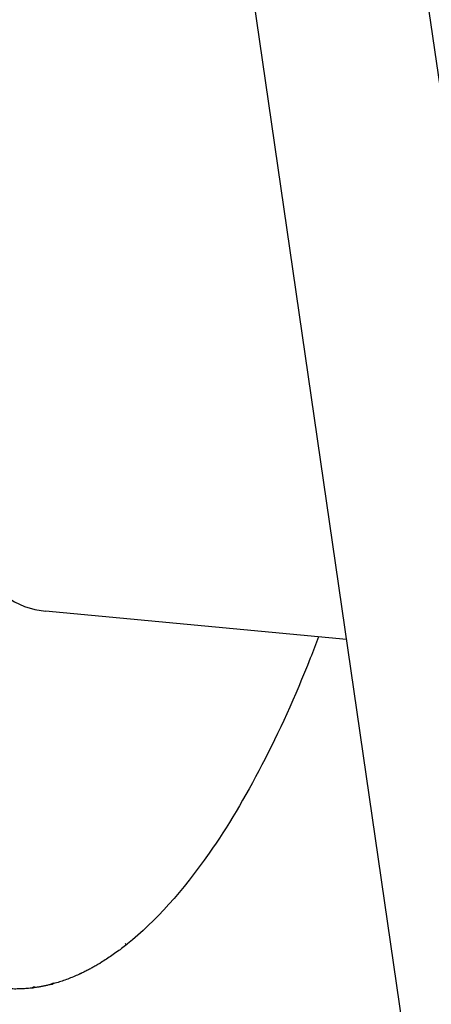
# Model space of a CAD drawing. Header units: inches. Extents: x 36 to 1719, y -84 to 1122.
# Tile 456 of 550: x 658.443 to 658.985, y 803.572 to 804.869. Entities that reach past the tile are written whole.
import ezdxf

# ---------------------------------------------------------------- set-up
doc = ezdxf.new("R2010")
doc.units = ezdxf.units.IN
doc.header["$LTSCALE"] = 48
doc.header["$MEASUREMENT"] = 0
doc.layers.add('Dimension (ANSI)', color=7, linetype='Continuous', lineweight=25)
doc.layers.add('Visible (ANSI)', color=7, linetype='Continuous', lineweight=30)
doc.styles.add('Note Text (ANSI)', font='tahoma.ttf')
doc.dimstyles.new('Architectural (ANSI)', dxfattribs={"dimscale": 48, "dimtxt": 0.125, "dimasz": 0.098425, "dimexe": 0.125, "dimexo": 0.0625, "dimgap": 0.031496, "dimtad": 0, "dimtih": 1, "dimtoh": 1, "dimdec": 4, "dimrnd": 1e-08, "dimzin": 3, "dimdsep": 46, "dimlunit": 4, "dimtxsty": 'Note Text (ANSI)', "dimcen": 0.09, "dimdle": 0.393701, "dimclrd": 256, "dimclre": 256, "dimclrt": 256, "dimadec": 0, "dimazin": 3, "dimtfac": 0.96, "dimtofl": 0, "dimtmove": 0, "dimatfit": 3, "dimfxl": 1, "dimfrac": 2, "dimtolj": 1, "dimtzin": 12, "dimlwd": -1, "dimlwe": -1, "dimarcsym": 0})

# ---------------------------------------------------------------- blocks, each defined once
blk = doc.blocks.new('*D22')
at = {"layer": 'Defpoints', "color": 0, "transparency": 16777216}
for p in [(711.0142, 998.5529), (618.7408, 762.9914), (748.9177, 762.9914)]:
    blk.add_point(p, dxfattribs=at)
at = {"layer": 'Dimension (ANSI)', "transparency": 16777216}
for p, q in [((708.0142, 998.5529), (612.7408, 998.5529)), ((618.7408, 993.8285), (618.7408, 898.0717)), ((618.7408, 767.7158), (618.7408, 887.4726)), ((745.9177, 762.9914), (612.7408, 762.9914))]:
    blk.add_line(p, q, dxfattribs=at)
for points in [[(617.9534, 993.8285), (619.5282, 993.8285), (618.7408, 998.5529)], [(617.9534, 767.7158), (619.5282, 767.7158), (618.7408, 762.9914)]]:
    blk.add_solid(points, dxfattribs=at)
at = {"layer": 'Dimension (ANSI)', "transparency": 16777216, "insert": (599.0182, 896.5599), "char_height": 6, "attachment_point": 1, "style": 'Note Text (ANSI)'}
blk.add_mtext('\\A1;19\'-7 9/16"', dxfattribs=at)

msp = doc.modelspace()

# ---------------------------------------------------------------- linework, layer by layer
at = {"layer": 'Visible (ANSI)'}
for p, q in [((658.98512, 803.28258), (658.52459, 806.46451)), ((659.21689, 803.26083), (658.75636, 806.44276)), ((658.87367, 804.0526), (658.47732, 804.08979))]:
    msp.add_line(p, q, dxfattribs=at)
for centre, major_axis, ratio, start_param, end_param in [((658.54739, 804.83651), (-0.07006, -0.74672), 0.3645925, 3.1415927, 6.2831853), ((658.55215, 804.34046), (-0.12988, -0.7428), 0.4444236, 0.4651734, 0.4676665), ((658.43397, 804.25777), (0.02575, -0.65902), 0.5135716, 0.268495, 0.2730917), ((658.5243, 804.30527), (-0.10997, -0.71111), 0.4745369, 0.3092685, 0.3138666), ((658.49573, 804.27971), (-0.08016, -0.68552), 0.5006934, 0.1320508, 0.1366485), ((658.40639, 804.2632), (0.06091, -0.6667), 0.4810565, 0.0634364, 0.0680332)]:
    msp.add_ellipse(centre, major_axis=major_axis, ratio=ratio, start_param=start_param, end_param=end_param, dxfattribs=at)
for points, knots in [([(658.83683, 804.05605), (658.83322, 804.04653), (658.82957, 804.03711), (658.78574, 803.92685), (658.7407, 803.83984), (658.65813, 803.72128), (658.62196, 803.68101), (658.58503, 803.65139)], [6.0523651, 6.0523651, 6.0523651, 6.0523651, 6.08199207, 6.08199207, 6.40374872, 6.40374872, 6.63681696, 6.63681696, 6.63681696, 6.63681696]), ([(658.58416, 803.65069), (658.58182, 803.64883), (658.57948, 803.64701), (658.5748, 803.64346), (658.57245, 803.64172), (658.56775, 803.63834), (658.5654, 803.63669), (658.5607, 803.63348), (658.55834, 803.63192), (658.55362, 803.62888), (658.55126, 803.62741), (658.5489, 803.62598)], [0.355461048, 0.355461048, 0.355461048, 0.355461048, 0.370200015, 0.370200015, 0.384938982, 0.384938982, 0.399677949, 0.399677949, 0.414416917, 0.414416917, 0.429155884, 0.429155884, 0.429155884, 0.429155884]), ([(658.58201, 803.65204), (658.58273, 803.65148), (658.5835, 803.65114), (658.5844, 803.65108), (658.58475, 803.65118), (658.58504, 803.6514)], [0, 0, 0, 0, 0.015156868, 0.015156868, 0.025145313, 0.025145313, 0.025145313, 0.025145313]), ([(658.54713, 803.62492), (658.54553, 803.62397), (658.54393, 803.62303), (658.54073, 803.62121), (658.53913, 803.62032), (658.53593, 803.61857), (658.53432, 803.61772), (658.53112, 803.61606), (658.52951, 803.61525), (658.5263, 803.61367), (658.5247, 803.6129), (658.52309, 803.61215)], [0.432834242, 0.432834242, 0.432834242, 0.432834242, 0.442797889, 0.442797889, 0.452761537, 0.452761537, 0.462725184, 0.462725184, 0.472688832, 0.472688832, 0.48265248, 0.48265248, 0.48265248, 0.48265248]), ([(658.52128, 803.61132), (658.51884, 803.6102), (658.5164, 803.60913), (658.51151, 803.6071), (658.50907, 803.60612), (658.50418, 803.60428), (658.50174, 803.6034), (658.49685, 803.60175), (658.4944, 803.60097), (658.48951, 803.59951), (658.48706, 803.59882), (658.48461, 803.59819)], [0.486391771, 0.486391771, 0.486391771, 0.486391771, 0.501516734, 0.501516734, 0.516641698, 0.516641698, 0.531766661, 0.531766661, 0.546891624, 0.546891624, 0.562016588, 0.562016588, 0.562016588, 0.562016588]), ([(658.5222, 803.61197), (658.52242, 803.61197), (658.52263, 803.61199), (658.52319, 803.61216), (658.52357, 803.61242), (658.52388, 803.61279)], [0.010184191, 0.010184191, 0.010184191, 0.010184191, 0.015156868, 0.015156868, 0.025145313, 0.025145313, 0.025145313, 0.025145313]), ([(658.45888, 803.59333), (658.45636, 803.59303), (658.45385, 803.59279), (658.44882, 803.5924), (658.44631, 803.59227), (658.4413, 803.59209), (658.43879, 803.59206), (658.43379, 803.5921), (658.4313, 803.59218), (658.42631, 803.59243), (658.42383, 803.59261), (658.42134, 803.59284)], [0.615097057, 0.615097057, 0.615097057, 0.615097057, 0.630697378, 0.630697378, 0.646297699, 0.646297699, 0.66189802, 0.66189802, 0.677498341, 0.677498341, 0.693098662, 0.693098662, 0.693098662, 0.693098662]), ([(658.46146, 803.59488), (658.46105, 803.59441), (658.46061, 803.59402), (658.45979, 803.59355), (658.45934, 803.5934), (658.45888, 803.59334)], [0.15981607, 0.15981607, 0.15981607, 0.15981607, 0.167946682, 0.167946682, 0.175997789, 0.175997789, 0.175997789, 0.175997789]), ([(658.45989, 803.59362), (658.46059, 803.59348), (658.46135, 803.5936), (658.46232, 803.5942), (658.46272, 803.59461), (658.46308, 803.59512)], [0.000786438, 0.000786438, 0.000786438, 0.000786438, 0.015156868, 0.015156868, 0.025145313, 0.025145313, 0.025145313, 0.025145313]), ([(658.48261, 803.59768), (658.48116, 803.59732), (658.47971, 803.59698), (658.47681, 803.59633), (658.47536, 803.59602), (658.47245, 803.59544), (658.471, 803.59516), (658.4681, 803.59465), (658.46666, 803.59441), (658.46376, 803.59397), (658.46231, 803.59376), (658.46086, 803.59358)], [0.566141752, 0.566141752, 0.566141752, 0.566141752, 0.575113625, 0.575113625, 0.584085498, 0.584085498, 0.593057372, 0.593057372, 0.602029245, 0.602029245, 0.611001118, 0.611001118, 0.611001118, 0.611001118]), ([(658.48751, 803.5997), (658.4864, 803.59905), (658.48519, 803.59849), (658.48361, 803.59795), (658.48312, 803.59781), (658.48261, 803.59769)], [0.165380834, 0.165380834, 0.165380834, 0.165380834, 0.175369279, 0.175369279, 0.179493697, 0.179493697, 0.179493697, 0.179493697]), ([(658.48363, 803.59798), (658.48447, 803.59814), (658.48531, 803.59836), (658.487, 803.59897), (658.48802, 803.59947), (658.48896, 803.60004)], [0.008199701, 0.008199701, 0.008199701, 0.008199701, 0.014687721, 0.014687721, 0.022818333, 0.022818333, 0.022818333, 0.022818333])]:
    msp.add_open_spline(points, degree=3, knots=knots, dxfattribs=at)
for points in [[(658.54858, 803.62588), (658.54811, 803.62554), (658.54762, 803.62522), (658.54712, 803.62493)], [(658.54803, 803.62549), (658.54871, 803.62585), (658.5494, 803.62628), (658.55005, 803.62675)], [(658.52225, 803.61201), (658.52194, 803.61171), (658.5216, 803.61147), (658.52128, 803.61132)]]:
    msp.add_open_spline(points, degree=3, dxfattribs=at)

# ---------------------------------------------------------------- dimensions: what is measured, and where the dimension line sits
at = {"layer": 'Dimension (ANSI)'}
dim = msp.add_linear_dim(base=(618.7408, 762.9914), p1=(711.01418, 998.5529), p2=(748.91768, 762.9914), angle=270, dimstyle='Architectural (ANSI)', override={"dimgap": 0.031496, "dimdec": 4, "dimlfac": 1, "dimtol": 0, "dimlim": 0, "dimtp": 0, "dimtm": 0, "dimtdec": 2, "dimatfit": 1}, dxfattribs=at)
dim.commit()
dim.dimension.update_dxf_attribs({"geometry": '*D22', "text_midpoint": (618.7408, 892.77215), "dimtype": 160})

doc.saveas('drawing.dxf')
